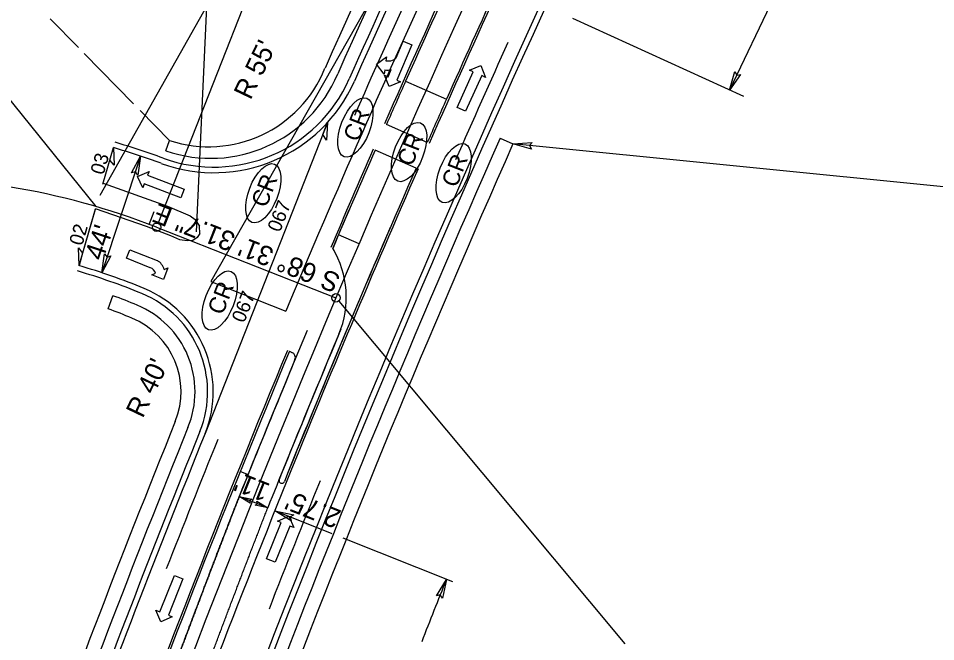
# Model space of a CAD drawing. Extents: x 1974386 to 1979988, y 776712 to 784860.
# Drawn here: x 1977602.1 to 1977930.6, y 781691.1 to 781914.3 of the extents above; entities that cross this region are included whole.
import ezdxf

# ---------------------------------------------------------------- set-up
doc = ezdxf.new("R2010")
doc.units = 0
for name, color, linetype in [('Prop Conc 1ft 6in Curb and Gutter', 7, 'Continuous'), ('Prop Conc 2ft 6in Curb and Gutter', 7, 'Continuous'), ('Prop Conc 4in Sidewalk', 7, 'Continuous'), ('Prop Conc 5in Monolithic Keyed In Island', 7, 'Continuous'), ('Prop Dimension', 7, 'Continuous'), ('Prop Dimension Text', 7, 'Continuous'), ('Prop DSN Text', 7, 'Continuous'), ('Prop EOT', 7, 'Continuous'), ('Prop Horizontal Alignment', 7, 'Continuous'), ('Prop Horizontal Alignment Direction Label', 7, 'Continuous'), ('Prop Horizontal Alignment Station Label', 7, 'Continuous'), ('Prop Horizontal Alignment Tick Large', 7, 'Continuous'), ('Prop Horizontal Alignment Tick Small', 7, 'Continuous'), ('Prop Lane Arrow CELL', 7, 'Continuous'), ('Prop Lane Lines', 7, 'Continuous'), ('Prop Superelevation  Arrow CELL', 7, 'Continuous'), ('Prop Superelevation Label', 7, 'Continuous'), ('Prop Terminator CELL', 7, 'Continuous'), ('Prop WCC CELL', 7, 'Continuous'), ('Scratch_Level_1', 7, 'Continuous')]:
    doc.layers.add(name, color=color, linetype=linetype)

msp = doc.modelspace()

# ---------------------------------------------------------------- linework, layer by layer
at = {"layer": 'Prop Conc 1ft 6in Curb and Gutter'}
for radius in [4208, 4192]:
    msp.add_arc((1981585.24, 780180.82), radius, 155.38997, 156.00754, dxfattribs=at)
at = {"layer": 'Prop Conc 2ft 6in Curb and Gutter'}
msp.add_line((1977684.21, 781750.99), (1977681.59, 781752.05), dxfattribs=at)
for centre, radius, start, end in [((1981585.24, 780180.82), 4226.75, 154.31954, 156.1098), ((1981585.24, 780180.82), 4173.25, 154.30709, 162.22085), ((1977672.16, 781914.05), 53, 249.9417, 336.1098), ((1977558.41, 781602.52), 278.65, 69.9417, 73.6627), ((1977558.41, 781602.52), 230.65, 67.5732, 73.6627), ((1977631.91, 781780.6), 38, 337.9684, 67.5732), ((1981585.24, 780180.82), 4226.75, 157.96844, 161.65559)]:
    msp.add_arc(centre, radius, start, end, dxfattribs=at)
at = {"layer": 'Prop Conc 4in Sidewalk'}
for p, q in [((1977774.66, 781871.37), (1977779.23, 781869.34)), ((1977654.93, 781866.87), (1977656.28, 781870.57)), ((1977654.93, 781866.87), (1977654.93, 781866.87)), ((1977654.93, 781866.87), (1977654.93, 781866.87)), ((1977634.26, 781810.26), (1977635.98, 781814.95))]:
    msp.add_line(p, q, dxfattribs=at)
for centre, radius, start, end in [((1981585.24, 780180.82), 4236.25, 153.35488, 156.1098), ((1981585.24, 780180.82), 4231.25, 153.35488, 156.1098), ((1977670.99, 781913.56), 49.37, 251.0165, 337.1847), ((1977670.28, 781913.25), 44.92, 251.8479, 338.0161), ((1981585.24, 780180.82), 4168.75, 156.07574, 162.22085), ((1981585.24, 780180.82), 4163.75, 156.07574, 162.22085), ((1977594.97, 781696.56), 125.3, 66.6196, 70.8952), ((1977594.16, 781694.48), 122.53, 66.6196, 70.8952), ((1977631.91, 781780.6), 33.5, 337.4757, 67.5732), ((1977631.91, 781780.6), 28.5, 337.9684, 67.5732), ((1981585.24, 780180.82), 4236.25, 157.96844, 162.22085), ((1981585.24, 780180.82), 4231.25, 157.97234, 162.22085)]:
    msp.add_arc(centre, radius, start, end, dxfattribs=at)
at = {"layer": 'Prop Conc 5in Monolithic Keyed In Island'}
for p, q in [((1977740.81, 781891.86), (1977755.43, 781885.36)), ((1977748.56, 781869.84), (1977733.92, 781876.29)), ((1977744.55, 781860.7), (1977729.89, 781867.11)), ((1977714.7, 781831.95), (1977720.62, 781845.73)), ((1977699.19, 781795.09), (1977700.11, 781794.71))]:
    msp.add_line(p, q, dxfattribs=at)
for centre, radius, start, end in [((1981585.24, 780180.82), 4208, 156.00754, 156.23945), ((1981587.09, 780180.07), 4194, 156.00851, 156.24031), ((1981585.24, 780180.82), 4208, 156.37587, 156.89742), ((1981587.09, 780180.07), 4194, 156.37667, 158.04015), ((1981587.09, 780180.07), 4194, 156.69407, 158.04015), ((1977685.57, 781814.41), 34, 337.2709, 31.0593), ((1977685.57, 781814.41), 34, 337.2709, 31.0525), ((1981585.24, 780180.82), 4194, 157.27091, 158.04015), ((1981585.24, 780180.82), 4194, 157.27091, 158.04015), ((1981585.24, 780180.82), 4208, 157.44193, 162.14647), ((1977699.34, 781792.86), 2, 337.4693, 67.4419), ((1981585.7, 780180.63), 4205.5, 157.46925, 158.19023), ((1977696.46, 781748.82), 1, 158.0402, 338.0675), ((1977696.46, 781748.82), 1, 158.0402, 338.0675)]:
    msp.add_arc(centre, radius, start, end, dxfattribs=at)
msp.add_spline([(1977681.22, 781743.09), (1977680.6, 781741.49), (1977680.29, 781740.69), (1977679.98, 781739.89), (1977679.67, 781739.09), (1977679.36, 781738.29), (1977679.05, 781737.49), (1977678.74, 781736.7), (1977678.43, 781735.9), (1977678.12, 781735.1), (1977677.81, 781734.3), (1977677.5, 781733.5), (1977677.19, 781732.7), (1977676.88, 781731.9), (1977676.58, 781731.1), (1977676.27, 781730.3), (1977675.96, 781729.5), (1977675.65, 781728.7), (1977675.34, 781727.9), (1977675.04, 781727.1), (1977674.73, 781726.3), (1977674.42, 781725.5), (1977674.11, 781724.7), (1977673.81, 781723.9), (1977673.5, 781723.1), (1977673.19, 781722.3), (1977672.89, 781721.5), (1977672.58, 781720.7), (1977672.28, 781719.9), (1977671.97, 781719.1), (1977671.66, 781718.3), (1977671.36, 781717.5), (1977671.05, 781716.7), (1977670.75, 781715.9), (1977670.44, 781715.1), (1977670.14, 781714.3), (1977669.83, 781713.5), (1977669.53, 781712.7), (1977669.22, 781711.9), (1977668.92, 781711.09), (1977668.61, 781710.29), (1977668.31, 781709.49), (1977668.01, 781708.69), (1977667.7, 781707.89), (1977667.4, 781707.09), (1977667.1, 781706.29), (1977666.79, 781705.49), (1977666.49, 781704.68), (1977666.19, 781703.88), (1977665.88, 781703.08), (1977665.58, 781702.28), (1977665.28, 781701.48), (1977664.98, 781700.68), (1977664.67, 781699.87), (1977664.37, 781699.07), (1977664.07, 781698.27), (1977663.77, 781697.47), (1977663.47, 781696.67), (1977663.17, 781695.86), (1977662.87, 781695.06), (1977662.56, 781694.26), (1977662.26, 781693.46), (1977661.96, 781692.66), (1977661.66, 781691.85), (1977661.36, 781691.05), (1977661.06, 781690.25), (1977660.76, 781689.45), (1977660.46, 781688.64), (1977660.16, 781687.84), (1977659.86, 781687.04), (1977659.56, 781686.23), (1977659.27, 781685.43), (1977658.97, 781684.63), (1977658.67, 781683.83)], degree=3, dxfattribs=at)
at = {"layer": 'Prop Dimension'}
for p, q in [((1977919.95, 782020.76), (1977856.79, 781888.62)), ((1977623.64, 781903.84), (1977613.52, 781914.15)), ((1977861.87, 781886.3), (1977800.73, 781914.3)), ((1977643.35, 781883.75), (1977625.72, 781901.72)), ((1977656.28, 781870.57), (1977645.77, 781881.28)), ((1978035.67, 781843.7), (1977779.23, 781869.34)), ((1977645.93, 781864.96), (1977632.01, 781823.22)), ((1977714.7, 781831.95), (1977716.76, 781836.77)), ((1977691.43, 781739), (1977681.22, 781743.09)), ((1977714.55, 781729.75), (1977693.99, 781737.98)), ((1977757.7, 781712.48), (1977718.48, 781728.17))]:
    msp.add_line(p, q, dxfattribs=at)
msp.add_arc((1982594.42, 779780.37), 5210.83, 158.22493, 158.48863, dxfattribs=at)
at = {"layer": 'Prop DSN Text'}
for q in [(1977631.27, 781850.92), (1977665.82, 781837.87)]:
    msp.add_line((1977669.47, 781918.58), q, dxfattribs=at)
at = {"layer": 'Prop EOT'}
for p, q in [((1977632.4, 781854.92), (1977636.23, 781868)), ((1977623.86, 781825.78), (1977629.79, 781846.04)), ((1977667.14, 781837.31), (1977667.04, 781839.86))]:
    msp.add_line(p, q, dxfattribs=at)
for points in [[(1977632.5, 781855.25), (1977655.53, 781847.01), (1977663.63, 781843.58), (1977665.46, 781842.25), (1977667.04, 781839.86)], [(1977667.14, 781837.31), (1977666.19, 781835.83), (1977664.63, 781834.78), (1977662.59, 781834.64), (1977660.01, 781835.05), (1977656.73, 781836.41), (1977648.03, 781839.77), (1977629.8, 781846.07)]]:
    msp.add_lwpolyline(points, dxfattribs=at)
for centre, radius, start, end in [((1981585.24, 780180.82), 4224.75, 153.3437, 156.10982), ((1981585.79, 780180.59), 4175.85, 153.34433, 162.22022), ((1981585.24, 780180.82), 4208.75, 155.38997, 156.23945), ((1981585.24, 780180.82), 4191.25, 155.38997, 156.23945), ((1977672.16, 781914.05), 55, 249.9417, 336.1098), ((1977558.41, 781602.52), 276.65, 69.9417, 73.6627), ((1981585.24, 780180.82), 4208.75, 156.37587, 156.89739), ((1981585.24, 780180.82), 4191.25, 156.37587, 158.03179), ((1977558.41, 781602.52), 232.65, 67.5732, 73.6627), ((1977631.91, 781780.6), 40, 337.9684, 67.5732), ((1981585.24, 780180.82), 4208.75, 157.44193, 162.22085), ((1977699.34, 781792.86), 2, 337.4693, 67.4419), ((1981585.7, 780180.63), 4205.5, 157.46922, 158.19023), ((1981585.24, 780180.82), 4224.75, 157.96844, 161.65559)]:
    msp.add_arc(centre, radius, start, end, dxfattribs=at)
msp.add_spline([(1977655.48, 781675.22), (1977655.82, 781676.14), (1977656.16, 781677.06), (1977656.5, 781677.98), (1977656.84, 781678.9), (1977657.18, 781679.82), (1977657.52, 781680.74), (1977657.86, 781681.66), (1977658.2, 781682.58), (1977658.55, 781683.5), (1977658.89, 781684.42), (1977659.23, 781685.34), (1977659.57, 781686.26), (1977659.92, 781687.17), (1977660.26, 781688.09), (1977660.6, 781689.01), (1977660.94, 781689.93), (1977661.29, 781690.85), (1977661.63, 781691.77), (1977661.98, 781692.69), (1977662.32, 781693.61), (1977662.66, 781694.52), (1977663.01, 781695.44), (1977663.35, 781696.36), (1977663.7, 781697.28), (1977664.04, 781698.2), (1977664.39, 781699.11), (1977664.73, 781700.03), (1977665.08, 781700.95), (1977665.43, 781701.87), (1977665.77, 781702.79), (1977666.12, 781703.7), (1977666.47, 781704.62), (1977666.81, 781705.54), (1977667.16, 781706.46), (1977667.51, 781707.37), (1977667.85, 781708.29), (1977668.2, 781709.21), (1977668.55, 781710.12), (1977668.9, 781711.04), (1977669.25, 781711.96), (1977669.6, 781712.88), (1977669.94, 781713.79), (1977670.29, 781714.71), (1977670.64, 781715.63), (1977670.99, 781716.54), (1977671.34, 781717.46), (1977671.69, 781718.37), (1977672.04, 781719.29), (1977672.39, 781720.21), (1977672.74, 781721.12), (1977673.09, 781722.04), (1977673.44, 781722.96), (1977673.8, 781723.87), (1977674.15, 781724.79), (1977674.5, 781725.7), (1977674.85, 781726.62), (1977675.2, 781727.53), (1977675.55, 781728.45), (1977675.91, 781729.36), (1977676.26, 781730.28), (1977676.61, 781731.2), (1977676.97, 781732.11), (1977677.32, 781733.03), (1977677.67, 781733.94), (1977678.03, 781734.86), (1977678.38, 781735.77), (1977678.73, 781736.68), (1977679.09, 781737.6), (1977679.44, 781738.51), (1977679.8, 781739.43), (1977680.15, 781740.34), (1977680.51, 781741.26), (1977681.22, 781743.09)], degree=3, dxfattribs=at)
at = {"layer": 'Prop Horizontal Alignment'}
msp.add_line((1977651.64, 781839.49), (1977715.87, 781814.22), dxfattribs=at)
for centre, radius, start, end in [((1981585.24, 780180.82), 4200, 153.11985, 162.22085), ((1977558.41, 781602.52), 254.65, 68.5255, 93.2485)]:
    msp.add_arc(centre, radius, start, end, dxfattribs=at)
at = {"layer": 'Prop Horizontal Alignment Station Label'}
for p, q in [((1977630.04, 781846.89), (1977474.28, 782039.42)), ((1977652.19, 781840.89), (1977685.36, 781925.2)), ((1977716.83, 781813.07), (1977819.32, 781690.28))]:
    msp.add_line(p, q, dxfattribs=at)
for centre in [(1977651.64, 781839.49), (1977715.87, 781814.22)]:
    msp.add_circle(centre, 1.5, dxfattribs=at)
at = {"layer": 'Prop Horizontal Alignment Tick Large'}
msp.add_line((1977724.12, 781833.62), (1977716.76, 781836.77), dxfattribs=at)
at = {"layer": 'Prop Horizontal Alignment Tick Small'}
for p, q in [((1977649, 781840.51), (1977650.77, 781845.19)), ((1977686.33, 781741.04), (1977681.68, 781742.9))]:
    msp.add_line(p, q, dxfattribs=at)
at = {"layer": 'Prop Lane Arrow CELL'}
for p, q in [((1977737.42, 781900.18), (1977739.93, 781906.12)), ((1977742.97, 781904.84), (1977737.6, 781892.12)), ((1977739.93, 781906.12), (1977742.97, 781904.84)), ((1977730.42, 781897.87), (1977733.95, 781900.56)), ((1977733.11, 781894.35), (1977730.42, 781897.87)), ((1977733.95, 781900.56), (1977733.77, 781899.12)), ((1977733.31, 781895.84), (1977733.11, 781894.35)), ((1977734.56, 781893.41), (1977735.67, 781896.03)), ((1977759.23, 781882.41), (1977765.03, 781895.15)), ((1977763.67, 781895.77), (1977767.79, 781897.36)), ((1977765.03, 781895.15), (1977763.67, 781895.77)), ((1977767.79, 781897.36), (1977769.4, 781893.17)), ((1977734.88, 781889.91), (1977733.18, 781893.99)), ((1977733.18, 781893.99), (1977734.56, 781893.41)), ((1977738.99, 781891.54), (1977734.88, 781889.91)), ((1977737.6, 781892.12), (1977738.99, 781891.54)), ((1977768.04, 781893.79), (1977762.24, 781881.04)), ((1977769.4, 781893.17), (1977768.04, 781893.79)), ((1977762.24, 781881.04), (1977759.23, 781882.41)), ((1977644.86, 781857.63), (1977648.94, 781859.5)), ((1977648.94, 781859.5), (1977648.4, 781858.1)), ((1977648.4, 781858.1), (1977661.49, 781853.13)), ((1977646.7, 781853.61), (1977644.86, 781857.63)), ((1977647.23, 781855.01), (1977646.7, 781853.61)), ((1977660.32, 781850.05), (1977647.23, 781855.01)), ((1977661.49, 781853.13), (1977660.32, 781850.05)), ((1977640.88, 781828.39), (1977642.1, 781831.46)), ((1977642.1, 781831.46), (1977651.9, 781827.56)), ((1977649.38, 781825.01), (1977640.88, 781828.39)), ((1977649.91, 781822.43), (1977651.28, 781823.02)), ((1977654.11, 781820.81), (1977649.91, 781822.43)), ((1977655.69, 781824.92), (1977654.11, 781820.81)), ((1977654.33, 781824.33), (1977655.69, 781824.92)), ((1977691.04, 781720.76), (1977696.27, 781733.75)), ((1977694.88, 781734.31), (1977698.93, 781736.07)), ((1977696.27, 781733.75), (1977694.88, 781734.31)), ((1977698.93, 781736.07), (1977700.72, 781731.96)), ((1977699.33, 781732.52), (1977694.11, 781719.53)), ((1977700.72, 781731.96), (1977699.33, 781732.52)), ((1977694.11, 781719.53), (1977691.04, 781720.76)), ((1977652.81, 781701.8), (1977658.03, 781714.78)), ((1977661.09, 781713.55), (1977655.87, 781700.56)), ((1977658.03, 781714.78), (1977661.09, 781713.55)), ((1977653.21, 781698.24), (1977651.42, 781702.35)), ((1977651.42, 781702.35), (1977652.81, 781701.8)), ((1977655.87, 781700.56), (1977657.26, 781700)), ((1977657.26, 781700), (1977653.21, 781698.24))]:
    msp.add_line(p, q, dxfattribs=at)
for centre, radius, start, end in [((1977734.63, 781903.47), 4.43, 258.8111, 289.6647), ((1977735.42, 781901.72), 2.52, 286.1746, 322.4866), ((1977734.18, 781900.2), 4.43, 258.6923, 289.5709), ((1977649.25, 781823.04), 5.25, 14.3181, 59.6298), ((1977648.19, 781821.98), 3.27, 18.6477, 68.3059)]:
    msp.add_arc(centre, radius, start, end, dxfattribs=at)
at = {"layer": 'Prop Lane Lines'}
for radius, start, end in [(4219.75, 155.63077, 156.26125), (4180.25, 155.63077, 156.26125), (4205, 157.31436, 158.19023), (4194, 157.24595, 158.19023), (4219.75, 157.97234, 158.64865), (4191.25, 158.03179, 162.22085), (4180.25, 157.97164, 158.64865)]:
    msp.add_arc((1981585.24, 780180.82), radius, start, end, dxfattribs=at)
msp.add_spline([(1977665.76, 781671.31), (1977666.1, 781672.23), (1977666.44, 781673.15), (1977666.78, 781674.06), (1977667.12, 781674.98), (1977667.46, 781675.9), (1977667.8, 781676.82), (1977668.14, 781677.73), (1977668.48, 781678.65), (1977668.82, 781679.57), (1977669.16, 781680.48), (1977669.5, 781681.4), (1977669.84, 781682.32), (1977670.19, 781683.23), (1977670.53, 781684.15), (1977670.87, 781685.07), (1977671.21, 781685.98), (1977671.55, 781686.9), (1977671.9, 781687.82), (1977672.24, 781688.73), (1977672.58, 781689.65), (1977672.93, 781690.56), (1977673.27, 781691.48), (1977673.61, 781692.4), (1977673.96, 781693.31), (1977674.3, 781694.23), (1977674.65, 781695.14), (1977674.99, 781696.06), (1977675.34, 781696.97), (1977675.68, 781697.89), (1977676.03, 781698.8), (1977676.37, 781699.72), (1977676.72, 781700.63), (1977677.06, 781701.55), (1977677.41, 781702.46), (1977677.76, 781703.38), (1977678.1, 781704.29), (1977678.45, 781705.21), (1977678.8, 781706.12), (1977679.14, 781707.04), (1977679.49, 781707.95), (1977679.84, 781708.87), (1977680.19, 781709.78), (1977680.54, 781710.7), (1977680.88, 781711.61), (1977681.23, 781712.52), (1977681.58, 781713.44), (1977681.93, 781714.35), (1977682.28, 781715.27), (1977682.63, 781716.18), (1977682.98, 781717.09), (1977683.33, 781718.01), (1977683.68, 781718.92), (1977684.03, 781719.83), (1977684.38, 781720.75), (1977684.73, 781721.66), (1977685.08, 781722.57), (1977685.43, 781723.49), (1977685.78, 781724.4), (1977686.13, 781725.31), (1977686.49, 781726.23), (1977686.84, 781727.14), (1977687.19, 781728.05), (1977687.54, 781728.96), (1977687.9, 781729.88), (1977688.25, 781730.79), (1977688.6, 781731.7), (1977688.95, 781732.61), (1977689.31, 781733.53), (1977689.66, 781734.44), (1977690.02, 781735.35), (1977690.37, 781736.26), (1977690.72, 781737.18), (1977691.43, 781739)], degree=3, dxfattribs=at)
at = {"layer": 'Prop Superelevation  Arrow CELL'}
for p, q in [((1977712.82, 781877.02), (1977668.99, 781765.6)), ((1977632.41, 781854.96), (1977636.23, 781868)), ((1977623.86, 781825.78), (1977629.81, 781845.92))]:
    msp.add_line(p, q, dxfattribs=at)
for points in [[(1977712.82, 781877.02), (1977712.49, 781870.7), (1977711.13, 781872.71)], [(1977636.23, 781868), (1977636.46, 781861.68), (1977634.93, 781863.56)], [(1977623.86, 781825.78), (1977623.62, 781832.1), (1977625.16, 781830.21)]]:
    msp.add_lwpolyline(points, close=True, dxfattribs=at)
at = {"layer": 'Prop Terminator CELL'}
for points in [[(1977860.75, 781894.21), (1977856.79, 781888.62), (1977858.64, 781895.26), (1977859.35, 781893.97)], [(1977785.83, 781867.51), (1977779.23, 781869.34), (1977786.1, 781869.86), (1977785.12, 781868.75)], [(1977642.69, 781858.93), (1977645.93, 781864.96), (1977644.92, 781858.14), (1977644.06, 781859.34)], [(1977635.25, 781829.26), (1977632.01, 781823.22), (1977633.02, 781830.04), (1977633.89, 781828.84)], [(1977685.11, 781740.69), (1977681.22, 781743.09), (1977685.72, 781742.15), (1977684.89, 781741.62)], [(1977687.54, 781741.39), (1977691.43, 781739), (1977686.93, 781739.94), (1977687.77, 781740.47)], [(1977699.82, 781734.39), (1977693.99, 781737.98), (1977700.73, 781736.57), (1977699.49, 781735.78)], [(1977751.81, 781707.57), (1977755.4, 781713.4), (1977753.99, 781706.66), (1977753.2, 781707.9)]]:
    msp.add_lwpolyline(points, close=True, dxfattribs=at)
at = {"layer": 'Prop WCC CELL'}
for centre in [(1977722.83, 781875.23), (1977742.06, 781866.44), (1977757.99, 781858.86), (1977689.84, 781851.65), (1977674.23, 781813.23)]:
    msp.add_ellipse(centre, major_axis=(4.05, 10.46), ratio=0.462467, dxfattribs=at)
at = {"layer": 'Scratch_Level_1'}
for p, q in [((1977884.79, 782196.56), (1977671.06, 781820.03)), ((1977671.06, 781820.03), (1977697.88, 781809.48))]:
    msp.add_line(p, q, dxfattribs=at)
msp.add_arc((1981585.24, 780180.82), 4214.75, 155.38997, 157.26808, dxfattribs=at)

# ---------------------------------------------------------------- texts
at = {"layer": 'Prop Dimension'}
for s, p in [("11'", (1977692.74, 781747.41)), ("2.75'", (1977718.18, 781737.9))]:
    msp.add_text(s, height=7, rotation=158.1902, dxfattribs=at).set_placement(p)
at = {"layer": 'Prop Dimension Text'}
for s, rotation, p in [("R 55'", 64.453, (1977685.28, 781884.78)), ("44'", 71.558, (1977632.35, 781827.22)), ("R 40'", 64.453, (1977646.68, 781770.81))]:
    msp.add_text(s, height=7, rotation=rotation, dxfattribs=at).set_placement(p)
at = {"layer": 'Prop Horizontal Alignment Direction Label'}
msp.add_text('S 68%%d 31\' 31.7" E', height=7, rotation=158.5255, dxfattribs=at).set_placement((1977717.97, 781822.33))
at = {"layer": 'Prop Superelevation Label'}
for s, rotation, p in [('03', 73.6627, (1977632.61, 781858)), ('067', 68.5255, (1977695.78, 781837.43)), ('02', 73.6627, (1977625, 781832.64)), ('067', 68.5255, (1977682.99, 781804.98))]:
    msp.add_text(s, height=5, rotation=rotation, dxfattribs=at).set_placement(p)
at = {"layer": 'Prop WCC CELL'}
for p in [(1977723.88, 781869.77), (1977743.11, 781860.97), (1977759.05, 781853.39), (1977690.9, 781846.19), (1977675.28, 781807.77)]:
    msp.add_text('CR', height=6, rotation=68.8203, dxfattribs=at).set_placement(p)

doc.saveas('drawing.dxf')
